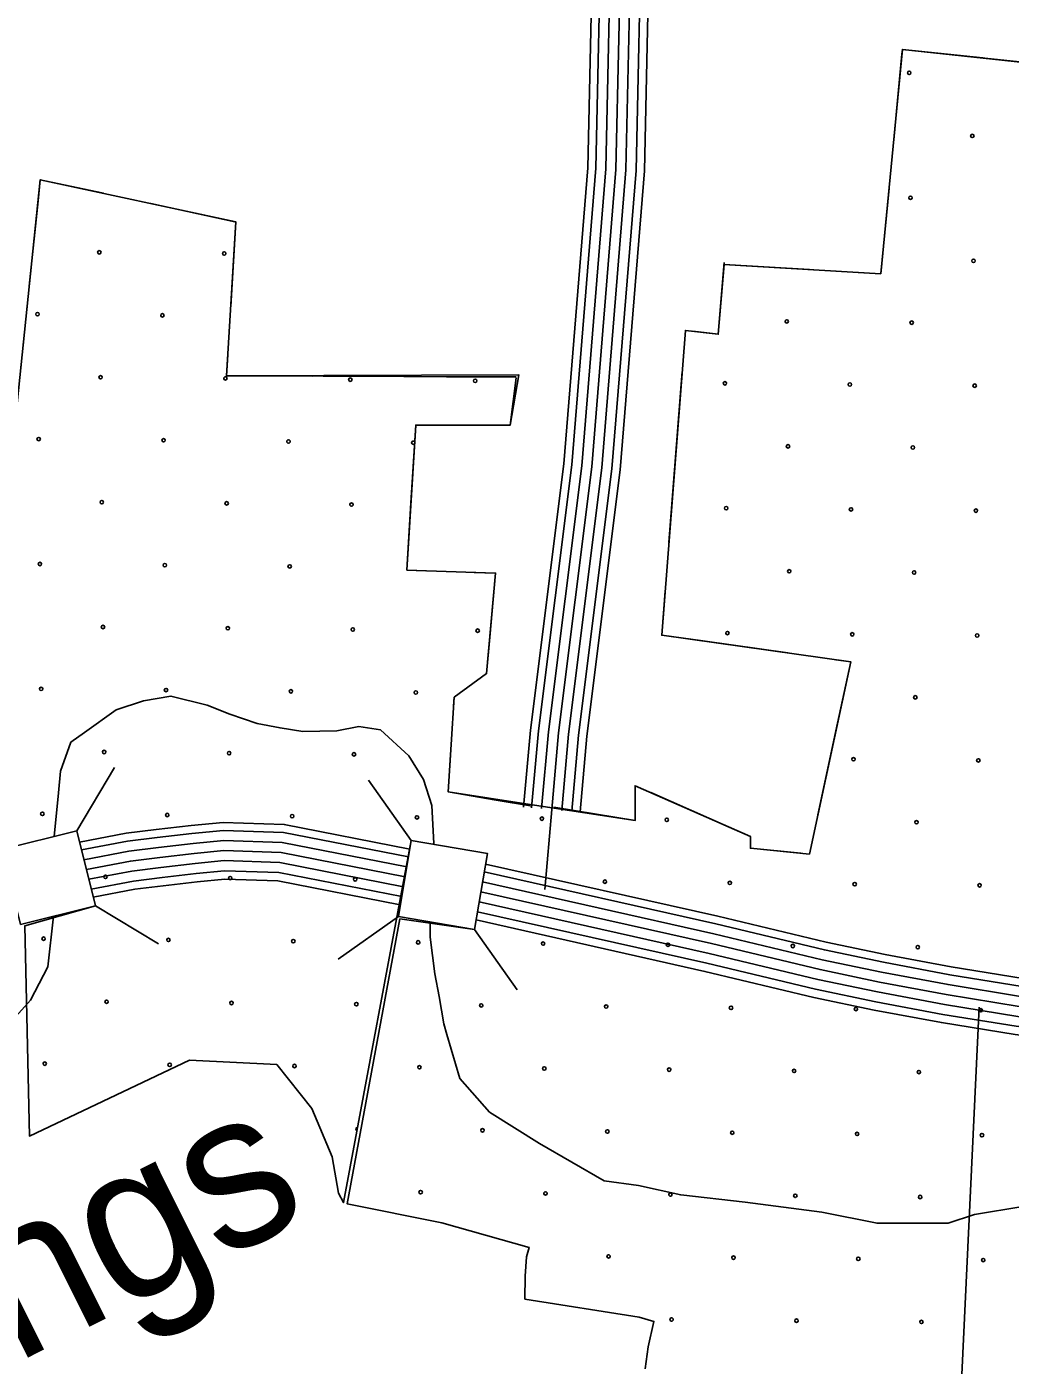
# Model space of a CAD drawing. Extents: x 1788175 to 1969470, y 584502 to 738744.
# Drawn here: x 1822050 to 1825078, y 689981 to 694101 of the extents above; entities that cross this region are included whole.
import ezdxf

# ---------------------------------------------------------------- set-up
doc = ezdxf.new("R2010")
doc.units = 0
for name, color, linetype in [('DESIGN - DRAINAGE - Bridges and Cross Drains Size Text', 7, 'Continuous'), ('DESIGN - EROSION CONTROL - Devices', 7, 'Continuous'), ('DESIGN - SCRATCH - User 1', 7, 'Continuous'), ('DESIGN - TRANSPORTATION - Text', 7, 'Continuous'), ('SURVEY - CENTERLINE - Preliminary Text', 7, 'Continuous'), ('SURVEY - CONTOURS - Index with Text', 7, 'Continuous'), ('SURVEY - DRAINAGE - Area Shapes', 7, 'Continuous'), ('SURVEY - DRAINAGE - Storm Sewer', 7, 'Continuous'), ('SURVEY - VEGETATION - Features with Text', 7, 'Continuous')]:
    doc.layers.add(name, color=color, linetype=linetype)

msp = doc.modelspace()

# ---------------------------------------------------------------- linework, layer by layer
at = {"layer": 'DESIGN - EROSION CONTROL - Devices'}
for centre in [(1824767.3, 693959.4), (1824961.5, 693765.3), (1824771.1, 693574.9), (1822273.3, 693406.9), (1822657.9, 693403.1), (1824965.2, 693380.7), (1822082.9, 693216.4), (1822467.5, 693212.7), (1824390.2, 693194), (1824774.8, 693190.3), (1822277.1, 693022.3), (1822661.6, 693018.6), (1823046.2, 693014.8), (1823430.7, 693011.1), (1824199.8, 693003.6), (1824584.4, 692999.9), (1824968.9, 692996.2), (1822086.6, 692831.9), (1822471.2, 692828.2), (1822855.8, 692824.4), (1824394, 692809.5), (1824778.5, 692805.8), (1822280.8, 692637.7), (1822665.3, 692634), (1823049.9, 692630.3), (1824203.6, 692619.1), (1824588.1, 692615.3), (1824972.7, 692611.6), (1822090.4, 692447.3), (1822474.9, 692443.6), (1822859.5, 692439.9), (1824397.7, 692424.9), (1824782.3, 692421.2), (1822284.5, 692253.2), (1822669.1, 692249.5), (1823053.6, 692245.7), (1823438.2, 692242), (1824207.3, 692234.5), (1824591.8, 692230.8), (1824976.4, 692227.1), (1822094.1, 692062.8), (1822478.7, 692059.1), (1822863.2, 692055.3), (1823247.8, 692051.6), (1824786, 692036.7), (1822288.3, 691868.6), (1822672.8, 691864.9), (1823057.4, 691861.2), (1824595.6, 691846.2), (1824980.1, 691842.5), (1822097.8, 691678.2), (1822482.4, 691674.5), (1822867, 691670.8), (1823251.5, 691667), (1823636.1, 691663.3), (1824020.6, 691659.6), (1824789.7, 691652.1), (1822292, 691484.1), (1822676.5, 691480.4), (1823061.1, 691476.6), (1823830.2, 691469.2), (1824214.8, 691465.4), (1824599.3, 691461.7), (1824983.9, 691458), (1822101.6, 691293.7), (1822486.1, 691289.9), (1822870.7, 691286.2), (1823255.2, 691282.5), (1823639.8, 691278.7), (1824024.3, 691275), (1824408.9, 691271.3), (1824793.5, 691267.5), (1822295.7, 691099.5), (1822680.3, 691095.8), (1823064.8, 691092.1), (1823449.4, 691088.3), (1823833.9, 691084.6), (1824218.5, 691080.9), (1824603, 691077.1), (1824987.6, 691073.4), (1822105.3, 690909.1), (1822489.9, 690905.4), (1822874.4, 690901.7), (1823259, 690897.9), (1823643.5, 690894.2), (1824028.1, 690890.5), (1824412.6, 690886.7), (1824797.2, 690883), (1823453.1, 690703.8), (1823837.7, 690700), (1824222.2, 690696.3), (1824606.8, 690692.6), (1824991.3, 690688.8), (1823262.7, 690513.4), (1823647.3, 690509.6), (1824031.8, 690505.9), (1824416.4, 690502.2), (1824800.9, 690498.4), (1823841.4, 690315.5), (1824226, 690311.8), (1824610.5, 690308), (1824995.1, 690304.3), (1824035.5, 690121.4), (1824420.1, 690117.6), (1824804.7, 690113.9)]:
    msp.add_circle(centre, 5.28, dxfattribs=at)
for centre, start, end in [((1823240.3, 692820.7), 36.8059, 316.1944), ((1823068.6, 690707.5), 90.0444, 248.7428)]:
    msp.add_arc(centre, 5.28, start, end, dxfattribs=at)
at = {"layer": 'DESIGN - SCRATCH - User 1'}
for p, q in [((1824746.4, 694031.6), (1824679.8, 693340.1)), ((1822091.5, 693630.4), (1821895.2, 691734.6)), ((1824679.8, 693340.1), (1824197.1, 693369.1))]:
    msp.add_line(p, q, dxfattribs=at)
for points in [[(1824677.2, 688853.7), (1824588.2, 689058.7), (1824534.7, 689272.6), (1825369.7, 689160.6), (1825391.9, 689138.4), (1825957.9, 689071.8), (1826224.3, 689005.1), (1826999, 688911.4), (1827177.2, 690227.4), (1827403.6, 690227.4), (1827437.6, 690721.8), (1826254.8, 690826.6), (1826211.1, 690416), (1826045.5, 690429.3), (1826014.9, 690205.2), (1825777.6, 690228.2), (1825812.8, 690829.2), (1825289.8, 690805.8), (1825364.2, 691424.5), (1825399.4, 691819.4), (1825402.7, 691829.1), (1825644.9, 693934.7), (1824746.4, 694031.6)], [(1824197.1, 693369.1), (1824179.2, 693154.4), (1824077.9, 693166.4), (1824005, 692228.1), (1824587.4, 692146.1), (1824460, 691554.2), (1824278, 691572.4), (1824278, 691608.8), (1823923, 691764.8), (1823923, 691657.5), (1823613.1, 691705.2), (1823347.7, 691745.4), (1823365.9, 692036.8), (1823466, 692109.7), (1823493.3, 692419.3), (1823220.4, 692428.4), (1823247.6, 692874.7), (1823538.8, 692874.7), (1823565.4, 693029.2), (1822664.9, 693026.7), (1822694.1, 693500.3), (1822091.5, 693630.4)], [(1821973.1, 691568.1), (1822203.6, 691625.7), (1822261.2, 691395.2), (1822043.4, 691332.9), (1822057.9, 690686.1), (1822551.1, 690919.7), (1822819.6, 690906.2), (1822927.6, 690771.3), (1822989.8, 690621.8), (1823009.5, 690510.5), (1823025.2, 690481.5), (1823234, 691596), (1823468.2, 691556.1), (1823428.3, 691321.9), (1823199, 691354.5), (1823036.3, 690477.8), (1823328.4, 690418.6), (1823596.9, 690343.3), (1823588.5, 690314.7), (1823584.4, 690254.5), (1823583.7, 690184), (1823935.3, 690128.3), (1823981, 690115.5), (1823963.7, 690037.2), (1823953.7, 689969.9)]]:
    msp.add_lwpolyline(points, dxfattribs=at)
at = {"layer": 'DESIGN - TRANSPORTATION - Text'}
for points in [[(1822134.5, 691608.4), (1822147.5, 691742.3), (1822153.9, 691809.3), (1822185.8, 691898.7), (1822227.3, 691928.5), (1822325.4, 691998.5), (1822409.5, 692026.5), (1822493.5, 692040.5), (1822605.6, 692012.5), (1822675.6, 691984.5), (1822759.7, 691956.5), (1822829.7, 691942.5), (1822899.6, 691931.3), (1823005, 691933.8), (1823071.9, 691946.7), (1823138.7, 691936.4), (1823226.2, 691856.6), (1823272, 691784), (1823297.4, 691703.7), (1823303.3, 691586.4)], [(1821655.5, 690869.3), (1821723, 690891.8), (1821877.1, 690961.8), (1821940.2, 690990.6), (1821989.4, 691024.7), (1822061.4, 691104.3), (1822114.4, 691206.6), (1822132, 691362.9)], [(1823292.1, 691345.1), (1823292.1, 691298), (1823306.1, 691186), (1823320.1, 691115.9), (1823334.1, 691031.9), (1823343.9, 690998.5)], [(1823343.9, 690998.5), (1823383.7, 690862.8), (1823475, 690760.1), (1823628.9, 690663.1), (1823828.2, 690548.6), (1823933.6, 690533.6), (1824063.5, 690504.7), (1824262, 690482.6)], [(1824262, 690482.6), (1824497.8, 690451.7), (1824668.2, 690417.6), (1824763, 690417.6), (1824887.6, 690417.6), (1824968.2, 690444.4), (1825116.9, 690469.2), (1825236.7, 690509.1), (1825310.8, 690514.8), (1825384.9, 690537.6), (1825473.3, 690550.4), (1825553.6, 690564.9), (1825618.2, 690561.3), (1825731.3, 690544.1)]]:
    msp.add_lwpolyline(points, dxfattribs=at)
at = {"layer": 'SURVEY - CENTERLINE - Preliminary Text'}
for points in [[(1822212.3, 691591), (1822355.8, 691618.2), (1822448.8, 691629.5), (1822555.9, 691642.4), (1822654.6, 691651.9), (1822842.8, 691645.3), (1823229.5, 691569.8)], [(1822218.3, 691566.9), (1822359.6, 691593.8), (1822451.7, 691605), (1822558.5, 691617.8), (1822655.3, 691627.1), (1822840, 691620.7), (1823225.3, 691545.4)], [(1822225.8, 691536.8), (1822364.3, 691563.2), (1822455.4, 691574.2), (1822561.9, 691587), (1822656.3, 691596.1), (1822836.5, 691589.8), (1823220.1, 691514.8)], [(1822233.3, 691506.7), (1822369.1, 691532.5), (1822459.2, 691543.4), (1822565.2, 691556.1), (1822657.2, 691565), (1822833, 691558.9), (1823214.9, 691484.3)], [(1822240.9, 691476.6), (1822373.9, 691501.9), (1822462.9, 691512.6), (1822568.5, 691525.3), (1822658.2, 691534), (1822829.4, 691528), (1823209.7, 691453.7)], [(1822248.4, 691446.4), (1822378.6, 691471.2), (1822466.6, 691481.9), (1822571.9, 691494.5), (1822659.1, 691502.9), (1822825.9, 691497.1), (1823204.5, 691423.1)], [(1823458.5, 691499.2), (1824172.1, 691339), (1824506.3, 691258.9), (1824688.1, 691221), (1824892, 691182.7), (1825114.6, 691146.6), (1825287.6, 691124.6), (1826281.1, 691146.6), (1827487.7, 691130), (1827604.3, 691132.4), (1827704.1, 691148.1), (1827997.3, 691215.8), (1828761.2, 691424.2)], [(1823462.6, 691523.6), (1824177.6, 691363), (1824511.7, 691283.1), (1824692.9, 691245.2), (1824896.3, 691207.1), (1825118.2, 691171.1), (1825288.9, 691149.3), (1826281, 691171.4), (1827487.6, 691154.7), (1827602.1, 691157.1), (1827699.4, 691172.4), (1827991.3, 691239.8), (1828754.4, 691447.9)], [(1822254.6, 691421.4), (1822382.6, 691445.8), (1822469.7, 691456.3), (1822574.6, 691468.9), (1822659.9, 691477.2), (1822823, 691471.5), (1823200.2, 691397.8)], [(1823453.3, 691468.6), (1824165.1, 691308.8), (1824499.5, 691228.7), (1824682, 691190.6), (1824886.7, 691152.2), (1825110.2, 691115.9), (1825286, 691093.5), (1826281.3, 691115.6), (1827487.8, 691099), (1827607.1, 691101.4), (1827710, 691117.7), (1828004.9, 691185.7), (1828769.7, 691394.4)], [(1823448.1, 691438), (1824158, 691278.6), (1824492.7, 691198.4), (1824676, 691160.2), (1824881.3, 691121.6), (1825105.7, 691085.3), (1825284.3, 691062.5), (1826281.4, 691084.6), (1827487.9, 691068), (1827609.8, 691070.5), (1827715.9, 691087.2), (1828012.4, 691155.7), (1828778.2, 691364.6)], [(1823437.7, 691376.8), (1824144, 691218.2), (1824479.1, 691137.9), (1824664, 691099.4), (1824870.6, 691060.6), (1825096.8, 691023.9), (1825281.1, 691000.4), (1826281.6, 691022.6), (1827488.1, 691006), (1827615.3, 691008.6), (1827727.7, 691026.3), (1828027.6, 691095.5), (1828795.3, 691304.9)], [(1823442.9, 691407.4), (1824151, 691248.4), (1824485.9, 691168.2), (1824670, 691129.8), (1824876, 691091.1), (1825101.3, 691054.6), (1825282.7, 691031.4), (1826281.5, 691053.6), (1827488, 691037), (1827612.6, 691039.5), (1827721.8, 691056.8), (1828020, 691125.6), (1828786.8, 691334.8)], [(1823433.3, 691351.4), (1824138.2, 691193.1), (1824473.5, 691112.8), (1824659, 691074.1), (1824866.2, 691035.2), (1825093.2, 690998.4), (1825279.7, 690974.6), (1826281.8, 690996.9), (1827488.2, 690980.2), (1827617.6, 690982.9), (1827732.6, 691001), (1828033.9, 691070.6), (1828802.4, 691280.2)]]:
    msp.add_lwpolyline(points, dxfattribs=at)
at = {"layer": 'SURVEY - CONTOURS - Index with Text'}
for points in [[(1823666.3, 691691.4), (1823686.9, 691927), (1823789.8, 692746.4), (1823864.1, 693662.2), (1823882, 694472), (1823859.9, 694599.1), (1823832.8, 694791.2)], [(1823666.3, 691691.4), (1823686.9, 691927), (1823789.8, 692746.4), (1823864.1, 693662.2), (1823882, 694472), (1823859.9, 694599.1), (1823832.8, 694791.2)], [(1823697.2, 691688.7), (1823717.7, 691923.7), (1823820.6, 692743.2), (1823895.1, 693660.6), (1823913, 694474.3), (1823890.5, 694604), (1823863.5, 694795.5)], [(1823728.1, 691686), (1823748.5, 691920.4), (1823851.5, 692740), (1823926.1, 693659.1), (1823944.1, 694476.7), (1823921.1, 694608.8), (1823894.2, 694799.8)], [(1823753.7, 691683.8), (1823774.1, 691917.7), (1823877.1, 692737.4), (1823951.8, 693657.7), (1823969.9, 694478.6), (1823946.5, 694612.8), (1823919.6, 694803.4)], [(1823579.9, 691698.9), (1823600.6, 691936.1), (1823703.5, 692755.3), (1823777.5, 693666.7), (1823795.1, 694465.5), (1823774.2, 694585.7), (1823746.9, 694779.1)], [(1823604.5, 691696.8), (1823625.2, 691933.5), (1823728.1, 692752.8), (1823802.2, 693665.4), (1823819.9, 694467.3), (1823798.6, 694589.5), (1823771.4, 694782.5)], [(1823635.4, 691694.1), (1823656, 691930.2), (1823759, 692749.6), (1823833.2, 693663.8), (1823850.9, 694469.7), (1823829.2, 694594.3), (1823802.1, 694786.9)], [(1823644.7, 691444.7), (1823666.3, 691691.4)]]:
    msp.add_lwpolyline(points, dxfattribs=at)
at = {"layer": 'SURVEY - DRAINAGE - Area Shapes'}
msp.add_lwpolyline([(1824982.2, 691082.9), (1824919.4, 689734.7), (1824944.3, 689211.3)], dxfattribs=at)
at = {"layer": 'SURVEY - DRAINAGE - Storm Sewer'}
for p, q in [((1822203.6, 691625.7), (1822320.4, 691820.5)), ((1823234, 691596), (1823102.6, 691781.3)), ((1822261.2, 691395.2), (1822455.9, 691278.3)), ((1823194.1, 691361.8), (1823008.8, 691230.4)), ((1823428.3, 691321.9), (1823559.7, 691136.6))]:
    msp.add_line(p, q, dxfattribs=at)
for points in [[(1822030.7, 691337.6), (1822261.2, 691395.2), (1822203.6, 691625.7), (1821973.1, 691568.1)], [(1823468.2, 691556.1), (1823234, 691596), (1823194.1, 691361.8), (1823428.3, 691321.9)]]:
    msp.add_lwpolyline(points, close=True, dxfattribs=at)
at = {"layer": 'SURVEY - VEGETATION - Features with Text'}
for points in [[(1825289.8, 690805.8), (1825644.9, 693934.7), (1825253.7, 693977.4), (1824746.4, 694031.6), (1824679.8, 693340.1)], [(1824744.9, 694016.4), (1824719.6, 693753.6)], [(1824993.7, 694005.2), (1824746.4, 694031.6), (1824744.9, 694016.4)], [(1819283.3, 691561.6), (1819418.9, 691918.1), (1819457.9, 691915.6), (1819467.6, 691961.3), (1821895.2, 691734.6), (1822091.5, 693630.4), (1822694.1, 693500.3), (1822664.9, 693026.7)], [(1822084.8, 693565.6), (1822091.5, 693630.4), (1822285.8, 693588.5)], [(1824705.3, 693604.3), (1824680, 693341.5)], [(1822057.6, 693303), (1822084.8, 693565.6)], [(1822432.4, 693556.8), (1822690.5, 693501.1)], [(1822690.5, 693501.1), (1822694.1, 693500.3), (1822678, 693240.5)], [(1823672.5, 691698.4), (1823923, 691657.5), (1823923, 691764.8), (1824278, 691608.8), (1824278, 691572.4), (1824460, 691554.2), (1824587.4, 692146.1), (1824005.1, 692228.1), (1824077.9, 693166.4), (1824179.2, 693154.4), (1824197.1, 693375.1)], [(1824194.1, 693338.9), (1824197.1, 693375.1)], [(1824196.7, 693369.8), (1824460.3, 693353.6)], [(1824196.8, 693369.8), (1824679.8, 693340.1)], [(1824100.8, 693163.7), (1824179.2, 693154.4), (1824194.1, 693338.9)], [(1824610, 693344.4), (1824679.8, 693340.1)], [(1824680, 693341.5), (1824679.8, 693340.1)], [(1822668.8, 693090.8), (1822664.9, 693026.7)], [(1822664.9, 693026.7), (1823557, 693023.2)], [(1822664.9, 693026.7), (1822928.9, 693025.7)], [(1823078.9, 693025.1), (1823342.8, 693024)], [(1823557, 693020.4), (1823538.8, 692874.7), (1823247.6, 692874.7), (1823220.3, 692428.4), (1823493.3, 692419.3), (1823466, 692109.7), (1823365.9, 692036.8), (1823347.7, 691745.4), (1823600.7, 691702.5)], [(1823342.8, 693024), (1823557, 693023.2)], [(1823557, 693020.4), (1823538.8, 692874.7), (1823421.7, 692874.7)], [(1824047.6, 692776.6), (1824068.1, 693039.8)], [(1823271.7, 692874.7), (1823247.6, 692874.7), (1823233, 692635.1)], [(1824027.2, 692513.4), (1824047.6, 692776.6)], [(1823233, 692635.1), (1823220.4, 692428.4), (1823277.2, 692426.5)], [(1823427.2, 692421.5), (1823493.3, 692419.3), (1823476, 692222.3)], [(1824131.6, 692210.3), (1824005, 692228.1), (1824015.6, 692363.9)], [(1823476, 692222.3), (1823466, 692109.7), (1823365.9, 692036.8), (1823364.2, 692009.7)], [(1824393, 692173.5), (1824131.6, 692210.3)], [(1824541.6, 691933.3), (1824587.4, 692146.1), (1824541.6, 692152.6)], [(1824486, 691675.2), (1824541.6, 691933.3)], [(1823354.9, 691860), (1823347.7, 691745.4), (1823494.8, 691720.5)], [(1823971.4, 691743.5), (1824213.1, 691637.4)], [(1823494.8, 691720.5), (1823600.7, 691702.5)], [(1823672.5, 691698.4), (1823923, 691657.5), (1823923, 691667.7)], [(1824213.1, 691637.4), (1824278, 691608.8), (1824278, 691572.4), (1824433.9, 691556.8)]]:
    msp.add_lwpolyline(points, dxfattribs=at)

# ---------------------------------------------------------------- texts
at = {"layer": 'DESIGN - DRAINAGE - Bridges and Cross Drains Size Text'}
msp.add_text('Springs', height=475, rotation=26.5673, dxfattribs=at).set_placement((1821003.8, 689479.1))

doc.saveas('drawing.dxf')
